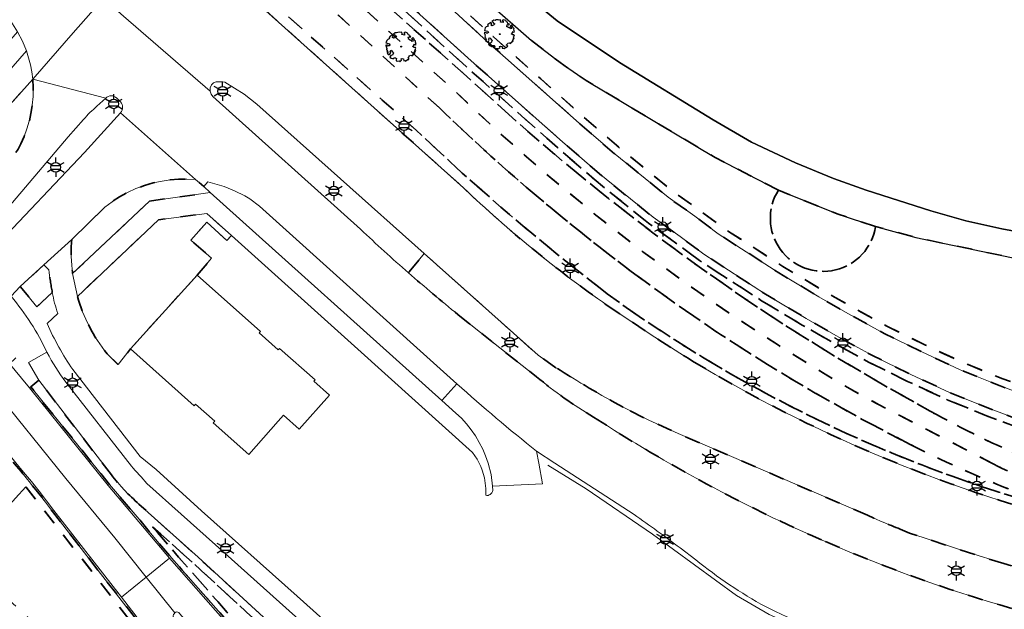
# Model space of a CAD drawing. Extents: x 105780 to 185197, y 477999 to 525027.
# Tile 235 of 562: x 107430 to 107559, y 478370 to 478448. Entities that reach past the tile are written whole.
import ezdxf
from ezdxf.enums import TextEntityAlignment as Align

# ---------------------------------------------------------------- set-up
doc = ezdxf.new("R2010")
doc.units = 0
doc.linetypes.add('XX-HIDDEN', pattern=[4, 2, -2])
for name, color, linetype, lineweight in [('B-GV-GR-BOOM-S', 252, 'Continuous', 25), ('B-GV-GR-MATERIAALGRENS-G', 252, 'XX-HIDDEN', 35), ('B-RO-IE-MEUBILAIR_WEGMEUBILAIR-S', 252, 'Continuous', 25), ('B-WE-GW-WATERGANG_SLOOT_INSTEEK-G', 252, 'Continuous', 30), ('B-XX-KG-KADASTRAAL_BEBOUWING-G', 252, 'Continuous', 20), ('B1-WE-IE-MEUBILAIR_WEGMEUBILAIR-G', 7, 'Continuous', 18), ('B1-WE-OG-TERREIN_ERF-GV', 252, 'Continuous', 18), ('B1-WE-VH-VERHARDING_ASFALT-GV', 252, 'Continuous', 18), ('B1-WE-VH-VERHARDING_BETON-GV', 252, 'Continuous', 18), ('B1-WE-VH-VERHARDING_BETONSTRAATSTEEN-GV', 252, 'Continuous', 18), ('B1-WE-VH-VERHARDING_TEGEL-GV', 252, 'Continuous', 18)]:
    doc.layers.add(name, color=color, linetype=linetype, lineweight=lineweight)
doc.styles.add('NLCS-ISO', font='NLCS-ISO.ttf')

# ---------------------------------------------------------------- blocks, each defined once
blk = doc.blocks.new('B-SIE-WEG_LICHTMAST-SO')
at = {"ltscale": 0.1}
for p, q in [((-1.1, 0.63), (-2.19, 1.27)), ((0, 1.27), (0, 2.53)), ((1.1, 0.63), (2.19, 1.27)), ((-1.1, -0.63), (-2.19, -1.27)), ((0, -1.27), (0, -2.53)), ((1.1, -0.63), (2.19, -1.27))]:
    blk.add_line(p, q, dxfattribs=at)
at = {"flags": 128}
for points in [[(-1.16, 0.5), (1.16, 0.5)], [(-1.16, -0.5), (1.16, -0.5)]]:
    blk.add_lwpolyline(points, dxfattribs=at)
at = {"ltscale": 0.1}
blk.add_circle((0, 0), 1.27, dxfattribs=at)
at = {"style": 'NLCS-ISO'}
blk.add_attdef('TYPE', text='', height=1.8, dxfattribs=at).set_placement((0, 2.53), align=Align.BOTTOM_CENTER)
blk = doc.blocks.new('B-SGR-BOOM_06')
at = {"linetype": 'Continuous', "flags": 128}
blk.add_lwpolyline([(1.08, 1.41), (1.01, 1.58), (0.88, 1.63), (0.78, 1.81), (0.51, 1.88), (0.34, 1.81), (0.44, 1.71), (0.43, 1.52), (0.09, 1.59), (0.14, 1.73), (0.07, 1.88), (-0.06, 1.84), (-0.19, 1.88), (-0.46, 1.86), (-0.6, 1.79), (-0.78, 1.83), (-1.02, 1.64), (-0.85, 1.56), (-0.8, 1.46), (-0.63, 1.37), (-0.8, 1.16), (-1.02, 1.11), (-1.17, 1.24), (-1.05, 1.29), (-1.15, 1.54), (-1.45, 1.37), (-1.6, 1.21), (-1.52, 1.14), (-1.6, 1.01), (-1.77, 0.94), (-1.89, 0.82), (-2, 0.49), (-1.55, 0.37), (-1.48, 0.22), (-1.6, 0.12), (-1.8, 0.12), (-1.84, 0.22), (-2.04, 0.15), (-1.9, -0.07), (-1.97, -0.15), (-1.89, -0.22), (-1.95, -0.4), (-1.81, -0.47), (-1.89, -0.62), (-1.77, -0.64), (-1.72, -0.68), (-1.85, -0.84), (-1.57, -1.07), (-1.47, -0.97), (-1.38, -0.79), (-1.45, -0.7), (-1.37, -0.47), (-1.25, -0.54), (-1.12, -0.7), (-1, -0.8), (-1.12, -1.12), (-1.37, -1.17), (-1.47, -1.36), (-1.33, -1.51), (-1.13, -1.56), (-1.11, -1.61), (-1.08, -1.66), (-0.93, -1.49), (-0.73, -1.49), (-0.63, -1.56), (-0.68, -1.71), (-0.68, -1.84), (-0.46, -1.89), (-0.24, -1.88), (-0.19, -1.98), (-0.09, -1.86), (0.04, -1.79), (-0.02, -1.6), (0.11, -1.56), (0.31, -1.61), (0.34, -1.84), (0.46, -1.83), (0.58, -1.89), (0.83, -1.69), (0.95, -1.74), (0.93, -1.66), (1.06, -1.59), (0.96, -1.49), (0.85, -1.46), (1.03, -1.29), (1.05, -1.19), (1.26, -1.14), (1.42, -1.22), (1.51, -1.12), (1.51, -1.05), (1.65, -1.05), (1.65, -0.95), (1.78, -0.91), (1.78, -0.82), (1.63, -0.82), (1.82, -0.64), (1.7, -0.57), (1.85, -0.62), (1.9, -0.5), (1.82, -0.37), (1.93, -0.18), (1.87, -0.1), (1.7, -0.1), (1.5, 0.03), (1.63, 0.12), (1.75, 0.34), (1.82, 0.24), (1.95, 0.29), (1.87, 0.57), (1.88, 0.75), (1.8, 0.79), (1.67, 1.06), (1.53, 1.21), (1.35, 1.04), (1.47, 0.97), (1.57, 0.72), (1.41, 0.69), (1.33, 0.85), (1.2, 0.82), (1.06, 0.92), (0.9, 1.01), (0.98, 1.07), (0.93, 1.17), (1.01, 1.27), (1.15, 1.22), (1.26, 1.29)], close=True, dxfattribs=at)
blk.add_circle((0, 0), 0.06)
at = {"style": 'NLCS-ISO'}
blk.add_attdef('SOORT', text='', height=0.3, dxfattribs=at).set_placement((0, -0.36), align=Align.TOP_CENTER)

msp = doc.modelspace()

# ---------------------------------------------------------------- linework, layer by layer
at = {"layer": 'B-GV-GR-MATERIAALGRENS-G', "flags": 128}
for points in [[(107151.653, 478750.96), (107140.294, 478761.131), (107126.392, 478773.278), (107114.762, 478783.187), (107103.227, 478792.801), (107087.394, 478805.892), (107086.686, 478805.128), (107102.59, 478792.031), (107114.118, 478782.422), (107125.739, 478772.522), (107126.129, 478772.181), (107139.632, 478760.383), (107170.61, 478732.583), (107186.678, 478718.258), (107208.313, 478698.747), (107219.241, 478689.003), (107229.188, 478680.133), (107271.031, 478642.558), (107366.082, 478557.499), (107407.845, 478520.126), (107464.973, 478468.816), (107479.245, 478456.115), (107491.738, 478444.616), (107503.691, 478434.015), (107508.432, 478429.923), (107515.389, 478424.289), (107518.895, 478421.786), (107521.941, 478419.508), (107529.904, 478414.372), (107535.14, 478411.24), (107538.979, 478409.042), (107543.722, 478406.446), (107548.646, 478404.019), (107553.714, 478401.679), (107558.939, 478399.551), (107565.846, 478396.992), (107572.354, 478394.921), (107577.749, 478393.365), (107578.891, 478393.123), (107583.54, 478392.136), (107591.485, 478390.762), (107597.827, 478389.898), (107605.293, 478389.112), (107609.203, 478388.779), (107608.826, 478389.841), (107605.388, 478390.108), (107597.947, 478390.89), (107591.638, 478391.749), (107583.728, 478393.117), (107577.991, 478394.335), (107572.644, 478395.877), (107566.171, 478397.938), (107559.3, 478400.482), (107554.112, 478402.596), (107549.076, 478404.921), (107544.182, 478407.332), (107539.468, 478409.915), (107535.644, 478412.102), (107530.431, 478415.221), (107522.512, 478420.329), (107519.485, 478422.593), (107515.994, 478425.084), (107509.074, 478430.69), (107504.349, 478434.768), (107498.687, 478439.787), (107492.407, 478445.357), (107479.915, 478456.855), (107465.64, 478469.561), (107408.513, 478520.871), (107366.748, 478558.245), (107271.698, 478643.303), (107229.854, 478680.877), (107208.98, 478699.491), (107187.345, 478719.001), (107171.402, 478733.277)], [(107576.951, 478390.171), (107571.399, 478391.772), (107564.775, 478393.88), (107557.747, 478396.484), (107552.403, 478398.66), (107547.229, 478401.05), (107542.204, 478403.526), (107537.372, 478406.171), (107533.478, 478408.4), (107528.175, 478411.573), (107520.053, 478416.812), (107516.954, 478419.129), (107513.401, 478421.666), (107506.316, 478427.403), (107501.525, 478431.539), (107489.555, 478442.154), (107476.965, 478453.581), (107466.067, 478463.295), (107465.42, 478462.556), (107476.295, 478452.838), (107488.886, 478441.409), (107500.867, 478430.786), (107505.674, 478426.636), (107512.795, 478420.87), (107516.364, 478418.322), (107519.482, 478415.99), (107527.647, 478410.724), (107528.331, 478410.314), (107532.973, 478407.537), (107536.883, 478405.298), (107541.743, 478402.638), (107546.798, 478400.147), (107552.005, 478397.743), (107557.385, 478395.552), (107564.449, 478392.934), (107571.109, 478390.815), (107576.708, 478389.2), (107582.729, 478387.923), (107590.829, 478386.522), (107597.313, 478385.638), (107604.91, 478384.838), (107609.155, 478384.525), (107609.439, 478385.46), (107605.004, 478385.834), (107597.433, 478386.631), (107590.982, 478387.51), (107582.918, 478388.905)], [(107430.107, 478430.603), (107430.475, 478431.298), (107430.9, 478432.254), (107431.263, 478433.234), (107431.559, 478434.239), (107431.788, 478435.26), (107431.959, 478436.377), (107432.054, 478437.503), (107432.073, 478438.633), (107432.017, 478439.761), (107419.69, 478426.026), (107423.012, 478421.858), (107427.18, 478426.782), (107429.236, 478429.298)]]:
    msp.add_lwpolyline(points, close=True, dxfattribs=at)
for points in [[(107183.952, 478724.782), (107154.895, 478751.945), (107154.217, 478753.001), (107154.255, 478754.068), (107151.653, 478750.96), (107171.402, 478733.277), (107187.345, 478719.001), (107208.98, 478699.491), (107229.854, 478680.877), (107271.698, 478643.303), (107366.748, 478558.245), (107408.513, 478520.871), (107465.64, 478469.561), (107479.915, 478456.855), (107492.407, 478445.357), (107498.687, 478439.787), (107504.349, 478434.768), (107509.074, 478430.69), (107515.994, 478425.084), (107519.485, 478422.593), (107522.512, 478420.329), (107530.431, 478415.221), (107535.644, 478412.102), (107539.468, 478409.915), (107544.182, 478407.332), (107549.076, 478404.921), (107554.112, 478402.596), (107559.3, 478400.482), (107566.171, 478397.938), (107572.644, 478395.877), (107577.991, 478394.335), (107583.728, 478393.117), (107591.638, 478391.749), (107597.947, 478390.89), (107605.388, 478390.108), (107608.826, 478389.841), (107607.367, 478393.947)], [(107529.843, 478425.199), (107521.572, 478429.478), (107504.634, 478439.57), (107501.232, 478441.941), (107497.464, 478444.829), (107485.627, 478455.175), (107453.797, 478483.944), (107418.641, 478515.303), (107416.933, 478516.839), (107384.163, 478546.309), (107332.058, 478592.802), (107306.918, 478615.603), (107272.933, 478645.778), (107183.952, 478724.782)], [(107609.155, 478384.525), (107604.91, 478384.838), (107597.313, 478385.638), (107590.829, 478386.522), (107582.729, 478387.923), (107576.708, 478389.2), (107571.109, 478390.815), (107564.449, 478392.934), (107557.385, 478395.552), (107552.005, 478397.743), (107546.798, 478400.147), (107541.743, 478402.638), (107536.883, 478405.298), (107532.973, 478407.537), (107528.331, 478410.314), (107527.647, 478410.724), (107519.482, 478415.99), (107516.364, 478418.322), (107512.795, 478420.87), (107505.674, 478426.636), (107500.867, 478430.786), (107488.886, 478441.409), (107476.295, 478452.838), (107465.42, 478462.556), (107464.71, 478461.744), (107489.749, 478439.414), (107495.541, 478434.163), (107501.475, 478429.072), (107507.539, 478424.138), (107513.724, 478419.356), (107519.441, 478415.158), (107525.261, 478411.104), (107531.184, 478407.202), (107537.212, 478403.463), (107543.459, 478399.788), (107549.777, 478396.236)], [(107519.441, 478415.158), (107513.724, 478419.356), (107507.539, 478424.138), (107501.475, 478429.072), (107495.541, 478434.163), (107489.749, 478439.414), (107464.71, 478461.744), (107462.448, 478461.345), (107460.123, 478458.74), (107458.454, 478454.27), (107482.325, 478433.069), (107488.366, 478427.454), (107494.563, 478422.012), (107500.906, 478416.741), (107507.384, 478411.636)], [(107485.39, 478435.986), (107461.503, 478457.852), (107463.319, 478460.03), (107487.457, 478438.14), (107493.372, 478432.615), (107499.457, 478427.278)], [(107558.113, 478389.301), (107542.986, 478397.112), (107539.462, 478399.045), (107535.994, 478401.078), (107529.87, 478404.875), (107523.826, 478408.798), (107517.886, 478412.878), (107512.077, 478417.142), (107505.696, 478422.122), (107499.457, 478427.278), (107493.372, 478432.615), (107487.457, 478438.14), (107463.319, 478460.03), (107461.503, 478457.852), (107485.39, 478435.986)], [(107482.325, 478433.069), (107458.454, 478454.27), (107457.578, 478453.26), (107488.53, 478425.51)], [(107507.384, 478411.636), (107500.906, 478416.741), (107494.563, 478422.012), (107488.366, 478427.454), (107482.325, 478433.069)], [(107447.345, 478423.786), (107455.304, 478424.892), (107454.452, 478425.675), (107453.351, 478426.623), (107452.257, 478426.675), (107451.161, 478426.659), (107450.069, 478426.571), (107448.985, 478426.408), (107447.817, 478426.153), (107446.668, 478425.824), (107445.545, 478425.414), (107444.457, 478424.918), (107443.422, 478424.346), (107442.434, 478423.698), (107441.496, 478422.978), (107437.126, 478418.737)], [(107499.457, 478427.278), (107505.696, 478422.122), (107512.077, 478417.142), (107517.886, 478412.878), (107523.826, 478408.798), (107529.87, 478404.875), (107535.994, 478401.078), (107539.462, 478399.045), (107542.986, 478397.112), (107558.113, 478389.301)], [(107542.596, 478420.455), (107537.69, 478422.056), (107529.843, 478425.199)], [(107437.256, 478414.285), (107447.345, 478423.786)], [(107453.586, 478414.089), (107455.492, 478416.288), (107452.768, 478418.65), (107454.841, 478421.035), (107457.498, 478418.603), (107458.078, 478419.272), (107454.849, 478422.175), (107448.531, 478421.34), (107437.879, 478411.295)], [(107592.282, 478403.955), (107583.781, 478410.099), (107576.514, 478412.743), (107564.63, 478415.494), (107563.134, 478415.809), (107547.872, 478419.011), (107542.596, 478420.455)], [(107500.667, 478401.943), (107498.316, 478403.594), (107483.385, 478416.906), (107481.313, 478414.389)], [(107433.496, 478415.425), (107430.363, 478412.586), (107432.571, 478409.898), (107434.58, 478411.818)], [(107434.119, 478414.784), (107433.496, 478415.425)], [(107549.777, 478396.236), (107543.459, 478399.788), (107537.212, 478403.463), (107531.184, 478407.202), (107525.261, 478411.104), (107519.441, 478415.158)], [(107441.765, 478403.776), (107443.229, 478402.351), (107444.846, 478404.4), (107453.586, 478414.089)], [(107547.116, 478391.885), (107540.843, 478395.171), (107534.66, 478398.623), (107528.402, 478402.358), (107522.264, 478406.289), (107516.251, 478410.407), (107510.363, 478414.702)], [(107510.363, 478414.702), (107516.251, 478410.407), (107522.264, 478406.289), (107528.402, 478402.358), (107534.66, 478398.623), (107540.843, 478395.171), (107547.116, 478391.885)], [(107507.373, 478410.116), (107513.636, 478405.938), (107517.382, 478403.54), (107518.007, 478403.191), (107518.597, 478402.8)], [(107487.797, 478408.913), (107492.231, 478405.366), (107498.124, 478400.748)], [(107432.803, 478400.302), (107431.747, 478399.441), (107442.096, 478386.651), (107446.23, 478381.774), (107447.292, 478380.488), (107448.363, 478379.209), (107449.443, 478377.938), (107450.531, 478376.674), (107451.234, 478375.869), (107451.477, 478375.591), (107451.628, 478375.418), (107452.733, 478374.169), (107472.99, 478351.232), (107472.827, 478351.097), (107473.493, 478350.345), (107474.153, 478350.916), (107457.547, 478369.866), (107451.152, 478377.122), (107447.743, 478381.101), (107453.032, 478376.344), (107462.698, 478367.492), (107472.664, 478358.556), (107505.626, 478329.005), (107508.384, 478326.845), (107510.454, 478325.411), (107512.694, 478324.116), (107514.486, 478323.236), (107516.86, 478322.333), (107518.659, 478321.775), (107520.752, 478321.244), (107523.028, 478320.816), (107525.534, 478320.46), (107529.674, 478320.211), (107531.672, 478320.29), (107533.361, 478320.455), (107536.37, 478321.054), (107540.475, 478322.233), (107556.362, 478327.279), (107557.67, 478327.698), (107558.285, 478325.721), (107569.543, 478329.397), (107570.424, 478329.728), (107571.275, 478330.088), (107577.227, 478333.777), (107582.964, 478337.425), (107588.416, 478340.541)], [(107442.335, 478387.892), (107432.803, 478400.302)], [(107541.539, 478382.594), (107516.689, 478393.322), (107512.84, 478395.075), (107509.478, 478396.75)], [(107406.705, 478380.9), (107406.975, 478379.845), (107409.342, 478377.623), (107414.869, 478384.116), (107422.731, 478377.031), (107431.108, 478386.313), (107463.938, 478344.285), (107468.813, 478338.829), (107469.181, 478339.176), (107466.49, 478342.391), (107466.758, 478342.589), (107465.814, 478343.664), (107465.02, 478344.613), (107464.932, 478344.511), (107464.76, 478344.374), (107456.099, 478355.393), (107434.626, 478383.099), (107433.818, 478384.16), (107433.707, 478384.303), (107433.49, 478384.583), (107433, 478385.213), (107432.809, 478385.454), (107432.478, 478385.872), (107432.172, 478386.258), (107431.825, 478386.687), (107431.568, 478387.005), (107431.334, 478387.295), (107430.815, 478387.924), (107430.595, 478388.191), (107430.485, 478388.324), (107429.627, 478389.344), (107425.477, 478394.497), (107418.517, 478389.377)], [(107431.108, 478386.313), (107422.731, 478377.031), (107435.529, 478365.499), (107466.947, 478337.386), (107506.266, 478299.655)], [(107517.786, 478290.224), (107517.648, 478288.754), (107528.512, 478285.348), (107523.436, 478288.711), (107521.487, 478290.02), (107521.253, 478290.181), (107520.67, 478290.583), (107519.553, 478291.353), (107519.046, 478291.712), (107518.402, 478292.167), (107517.636, 478292.709), (107517.528, 478292.767), (107515.736, 478294.088), (107514.913, 478294.7), (107513.998, 478295.381), (107513.852, 478295.49), (107511.985, 478296.914), (107510.111, 478298.352), (107509.962, 478298.469), (107509.139, 478299.114), (107508.253, 478299.809), (107507.835, 478300.145), (107507.053, 478300.772), (107506.411, 478301.287), (107505.822, 478301.771), (107504.943, 478302.491), (107504.585, 478302.785), (107503.637, 478303.579), (107502.993, 478304.119), (107502.775, 478304.302), (107500.982, 478305.839), (107499, 478307.555), (107497.567, 478308.824), (107497.415, 478308.961), (107496.906, 478309.42), (107496.146, 478310.105), (107495.819, 478310.405), (107495.247, 478310.931), (107494.736, 478311.4), (107494.269, 478311.837), (107493.593, 478312.47), (107493.339, 478312.708), (107492.698, 478313.319), (107492.105, 478313.883), (107491.953, 478314.028), (107490.58, 478315.362), (107488.652, 478317.244), (107488.464, 478317.431), (107487.698, 478318.195), (107486.744, 478319.145), (107486.308, 478319.588), (107485.569, 478320.339), (107484.855, 478321.065), (107484.161, 478321.786), (107483.398, 478322.578), (107482.986, 478323.005), (107482.063, 478323.982), (107481.327, 478324.761), (107481.136, 478324.963), (107479.306, 478326.94), (107473.958, 478332.864), (107468.813, 478338.829), (107463.938, 478344.285), (107431.108, 478386.313)], [(107569.211, 478330.341), (107558.939, 478326.987), (107558.325, 478328.958), (107556.058, 478328.232), (107540.186, 478323.19), (107536.134, 478322.027), (107533.214, 478321.445), (107531.604, 478321.288), (107529.684, 478321.212), (107525.635, 478321.456), (107523.191, 478321.803), (107520.968, 478322.221), (107518.93, 478322.738), (107517.186, 478323.279), (107514.885, 478324.154), (107513.165, 478324.999), (107510.99, 478326.256), (107508.978, 478327.65), (107506.269, 478329.772), (107473.332, 478359.301), (107463.369, 478368.233), (107453.704, 478377.084), (107445.946, 478384.062)], [(107447.743, 478381.101), (107451.152, 478377.122), (107457.547, 478369.866), (107474.153, 478350.916), (107475.176, 478351.801), (107476.044, 478350.81), (107478.841, 478347.592), (107479.13, 478347.861), (107479.454, 478348.199), (107482.097, 478345.143), (107484.796, 478342.207), (107486.047, 478340.824), (107487.307, 478339.449), (107488.575, 478338.081), (107489.852, 478336.721), (107491.137, 478335.37), (107492.43, 478334.026), (107499, 478327.397), (107505.078, 478321.647), (107506.134, 478320.648), (107508.508, 478318.545), (107510.908, 478316.473), (107513.333, 478314.43), (107514.181, 478313.734), (107515.271, 478312.839), (107515.784, 478312.418), (107518.259, 478310.436), (107520.759, 478308.485), (107523.299, 478306.586), (107524.033, 478306.052), (107524.336, 478305.831)], [(107577.772, 478316.776), (107586.382, 478326.674), (107588.968, 478332.742), (107588.274, 478335.304), (107577.227, 478333.777), (107571.275, 478330.088), (107570.424, 478329.728), (107569.543, 478329.397), (107558.285, 478325.721), (107557.67, 478327.698), (107556.362, 478327.279), (107540.475, 478322.233), (107536.37, 478321.054), (107533.361, 478320.455), (107531.672, 478320.29), (107529.674, 478320.211), (107525.534, 478320.46), (107523.028, 478320.816), (107520.752, 478321.244), (107518.659, 478321.775), (107516.86, 478322.333), (107514.486, 478323.236), (107512.694, 478324.116), (107510.454, 478325.411), (107508.384, 478326.845), (107505.626, 478329.005), (107472.664, 478358.556), (107462.698, 478367.492), (107453.032, 478376.344), (107447.743, 478381.101)], [(107559.431, 478376.262), (107554.658, 478377.738), (107548.981, 478379.623), (107547.062, 478380.262), (107546.118, 478380.653)]]:
    msp.add_lwpolyline(points, dxfattribs=at)
for points in [[(107497.544, 478424.954, -0.0164744), (107485.39, 478435.986)], [(107485.39, 478435.986, 0.0164744), (107497.544, 478424.954)], [(107488.53, 478425.51, 0.0373577), (107507.373, 478410.116)], [(107529.843, 478425.199, 1.2262163), (107542.596, 478420.455)], [(107542.596, 478420.455, -1.2262163), (107529.843, 478425.199)], [(107510.363, 478414.702, -0.0146903), (107497.544, 478424.954)], [(107497.544, 478424.954, 0.0146903), (107510.363, 478414.702)], [(107437.126, 478418.737, 0.053004), (107437.256, 478414.285)], [(107434.58, 478411.818, -0.0138043), (107434.119, 478414.784)], [(107481.313, 478414.389, 0.0086903), (107487.797, 478408.913)], [(107437.879, 478411.295, 0.1002421), (107441.765, 478403.776)], [(107507.384, 478411.636, 0.0948343), (107569.067, 478382.68)], [(107569.067, 478382.68, -0.0948343), (107507.384, 478411.636)], [(107509.478, 478396.75, -0.0159977), (107500.667, 478401.943)], [(107518.597, 478402.8, 0.0728532), (107568.819, 478381.711)], [(107498.124, 478400.748, 0.0392919), (107505.601, 478395.472)], [(107505.601, 478395.472, 0.0410743), (107536.01, 478379.137)], [(107549.777, 478396.236, 0.0238823), (107562.799, 478389.871)], [(107562.799, 478389.871, -0.0238823), (107549.777, 478396.236)], [(107560.023, 478386.055, -0.0225974), (107547.116, 478391.885)], [(107547.116, 478391.885, 0.0225974), (107560.023, 478386.055)], [(107558.113, 478389.301, 0.0302931), (107566.331, 478385.666)], [(107566.331, 478385.666, -0.0302931), (107558.113, 478389.301)], [(107445.946, 478384.062, -0.0444882), (107442.335, 478387.892)], [(107546.118, 478380.653, -0.010719), (107541.539, 478382.594)], [(107536.01, 478379.137, 0.0712986), (107589.492, 478364.476)], [(107583.865, 478370.845, -0.0268137), (107559.431, 478376.262)]]:
    msp.add_lwpolyline(points, format="xyb", dxfattribs=at)
at = {"layer": 'B-WE-GW-WATERGANG_SLOOT_INSTEEK-G', "flags": 128}
for points in [[(107332.058, 478592.802), (107384.163, 478546.309), (107416.933, 478516.839), (107418.641, 478515.303), (107453.797, 478483.944), (107485.627, 478455.175), (107497.464, 478444.829), (107501.232, 478441.941), (107504.634, 478439.57), (107521.572, 478429.478), (107529.843, 478425.199), (107537.69, 478422.056), (107542.596, 478420.455), (107547.872, 478419.011), (107563.134, 478415.809)], [(107563.415, 478419.345), (107559.155, 478420.131), (107554.441, 478421.19), (107549.847, 478422.525), (107541.347, 478425.197), (107537.075, 478426.758), (107532.072, 478428.785), (107526.312, 478431.52), (107521.294, 478434.443), (107508.999, 478441.944), (107500.836, 478447.401), (107496.766, 478450.793), (107490.933, 478455.764), (107483.978, 478461.966), (107436.63, 478504.684), (107417.272, 478521.844), (107398.86, 478538.508), (107354.485, 478578.097)], [(107354.485, 478578.097), (107398.86, 478538.508), (107417.272, 478521.844), (107436.63, 478504.684), (107483.978, 478461.966), (107490.933, 478455.764), (107496.766, 478450.793), (107500.836, 478447.401), (107508.999, 478441.944), (107521.294, 478434.443), (107526.312, 478431.52), (107532.072, 478428.785), (107537.075, 478426.758), (107541.347, 478425.197), (107549.847, 478422.525), (107554.441, 478421.19), (107559.155, 478420.131), (107563.415, 478419.345)]]:
    msp.add_lwpolyline(points, dxfattribs=at)
at = {"layer": 'B-XX-KG-KADASTRAAL_BEBOUWING-G', "flags": 128}
msp.add_lwpolyline([(107453.586, 478414.089), (107444.846, 478404.4), (107453.204, 478396.953), (107453.374, 478397.144), (107455.909, 478394.947), (107455.708, 478394.722), (107460.354, 478390.583), (107464.235, 478394.937), (107464.925, 478395.711), (107466.974, 478393.883), (107470.934, 478398.326), (107468.885, 478400.154), (107469.053, 478400.342), (107464.403, 478404.475), (107464.234, 478404.283), (107461.723, 478406.52), (107461.891, 478406.708)], close=True, dxfattribs=at)
at = {"layer": 'B1-WE-IE-MEUBILAIR_WEGMEUBILAIR-G', "flags": 128}
msp.add_lwpolyline([(107499.595, 478389.181), (107504.644, 478386.05), (107513.333, 478380.14), (107524.331, 478372.077), (107528.636, 478369.572), (107538.852, 478365.15), (107547.54, 478362.097)], dxfattribs=at)
at = {"layer": 'B1-WE-OG-TERREIN_ERF-GV', "flags": 128}
for points in [[(107491.448, 478385.211), (107491.463, 478386.096), (107491.283, 478387.495), (107491.003, 478388.511), (107490.811, 478389.002), (107490.318, 478389.96), (107489.699, 478390.842), (107474.668, 478404.356), (107458.078, 478419.272), (107457.498, 478418.603), (107454.841, 478421.035), (107452.768, 478418.65), (107455.492, 478416.288), (107453.586, 478414.089), (107461.891, 478406.708), (107461.723, 478406.52), (107464.234, 478404.283), (107464.403, 478404.475), (107469.053, 478400.342), (107468.885, 478400.154), (107470.934, 478398.326), (107466.974, 478393.883), (107464.925, 478395.711), (107464.235, 478394.937), (107460.354, 478390.583), (107455.708, 478394.722), (107455.909, 478394.947), (107453.374, 478397.144), (107453.204, 478396.953), (107444.846, 478404.4), (107443.229, 478402.351), (107441.765, 478403.776)], [(107437.126, 478418.737), (107433.496, 478415.425), (107434.119, 478414.784)], [(107437.879, 478411.295), (107437.256, 478414.285)], [(107435.306, 478409.046), (107433.899, 478407.756)], [(107437.279, 478401.694), (107446.127, 478390.314), (107448.194, 478388.592), (107454.163, 478383.182), (107466.724, 478371.987), (107476.435, 478363.281)], [(107498.131, 478390.995), (107498.424, 478389.413), (107498.919, 478386.738), (107492.341, 478386.398), (107492.388, 478385.848)], [(107510.907, 478382.685), (107500.51, 478389.448), (107498.131, 478390.995)], [(107518.999, 478376.757), (107516.962, 478378.312)]]:
    msp.add_lwpolyline(points, dxfattribs=at)
at = {"layer": 'B1-WE-OG-TERREIN_ERF-GV'}
for points in [[(107437.256, 478414.285, -0.053004), (107437.126, 478418.737)], [(107434.119, 478414.784, 0.0138043), (107434.58, 478411.818)], [(107434.58, 478411.818, 0.0389358), (107435.306, 478409.046)], [(107441.765, 478403.776, -0.1002421), (107437.879, 478411.295)], [(107433.899, 478407.756, 0.048504), (107437.279, 478401.694)], [(107492.388, 478385.848, -0.4242773), (107491.448, 478385.211)], [(107516.962, 478378.312, 0.0103655), (107510.907, 478382.685)], [(107528.142, 478370.621, -0.0428704), (107518.999, 478376.757)], [(107546.699, 478363.111, -0.0320209), (107528.142, 478370.621)]]:
    msp.add_lwpolyline(points, format="xyb", dxfattribs=at)
at = {"layer": 'B1-WE-VH-VERHARDING_ASFALT-GV', "flags": 128}
for points in [[(107310.085, 478559.207), (107371.795, 478503.736), (107372.885, 478502.693), (107373.92, 478501.612), (107375.213, 478500.072), (107381.347, 478491.564), (107382.557, 478489.994), (107383.945, 478488.578), (107414.481, 478461.169), (107426.74, 478450.165), (107428.166, 478448.622), (107429.35, 478447.036), (107430.005, 478445.967), (107430.67, 478444.733), (107431.204, 478443.464), (107431.725, 478441.638), (107431.905, 478440.705), (107432.017, 478439.761), (107437.344, 478445.828), (107441.324, 478450.362), (107439.003, 478452.456), (107437.152, 478454.117), (107420.897, 478468.701), (107280.05, 478595.066)], [(107488.53, 478425.51), (107457.578, 478453.26)], [(107475.02, 478420.084), (107455.663, 478437.477), (107455.407, 478437.805), (107455.286, 478438.202), (107443.906, 478448.033), (107441.324, 478450.362), (107437.344, 478445.828), (107432.017, 478439.761), (107441.61, 478437.277)], [(107443.906, 478448.033), (107455.286, 478438.202), (107455.312, 478438.617), (107455.473, 478439), (107455.739, 478439.268), (107456.092, 478439.404), (107456.831, 478439.433), (107457.226, 478439.349), (107459.761, 478437.787), (107461.403, 478436.504), (107483.385, 478416.906), (107498.316, 478403.594), (107500.667, 478401.943)], [(107440.429, 478436.219), (107441.61, 478437.277), (107432.017, 478439.761), (107432.073, 478438.633), (107432.054, 478437.503), (107431.959, 478436.377), (107431.788, 478435.26), (107431.559, 478434.239), (107431.263, 478433.234), (107430.9, 478432.254), (107430.475, 478431.298), (107430.107, 478430.603)], [(107443.036, 478437.28), (107443.527, 478436.781)], [(107425.582, 478419.201), (107425.897, 478419.578), (107436.677, 478432.225), (107438.673, 478434.491)], [(107429.189, 478411.298), (107430.363, 478412.586), (107433.496, 478415.425), (107437.126, 478418.737), (107441.496, 478422.978), (107442.434, 478423.698), (107443.422, 478424.346), (107444.457, 478424.918), (107445.545, 478425.414), (107446.668, 478425.824), (107447.817, 478426.153), (107448.985, 478426.408), (107450.069, 478426.571), (107451.161, 478426.659), (107452.257, 478426.675), (107453.351, 478426.623), (107443.547, 478435.369), (107438.823, 478430.164), (107426.981, 478417.735)], [(107443.547, 478435.369), (107453.351, 478426.623), (107454.452, 478425.675), (107455.006, 478426.292), (107457.124, 478425.676), (107458.504, 478425.121), (107459.855, 478424.458), (107460.498, 478424.067), (107461.791, 478423.115), (107487.675, 478399.816)], [(107518.597, 478402.8), (107518.007, 478403.191), (107517.382, 478403.54), (107513.636, 478405.938), (107507.373, 478410.116)], [(107498.124, 478400.748), (107492.231, 478405.366), (107487.797, 478408.913)], [(107433.887, 478403.961), (107431.446, 478402.624), (107432.803, 478400.302), (107442.335, 478387.892)], [(107444.96, 478389.039), (107436.35, 478400.057)], [(107487.675, 478399.816), (107485.705, 478397.635), (107487.534, 478395.995), (107488.251, 478395.313), (107488.92, 478394.584), (107489.538, 478393.811), (107490.103, 478392.999), (107490.608, 478392.155), (107491.053, 478391.278), (107491.44, 478390.374), (107491.77, 478389.448), (107492.147, 478387.94), (107492.341, 478386.398), (107498.919, 478386.738), (107498.424, 478389.413), (107498.131, 478390.995)], [(107509.478, 478396.75), (107512.84, 478395.075), (107516.689, 478393.322), (107541.539, 478382.594)], [(107498.131, 478390.995), (107500.51, 478389.448), (107510.907, 478382.685)], [(107565.304, 478334.257), (107562.906, 478333.433), (107562.235, 478333.221), (107544.334, 478327.565), (107539.331, 478325.993), (107535.45, 478324.878), (107532.791, 478324.348), (107531.405, 478324.213), (107529.715, 478324.147), (107525.93, 478324.375), (107523.668, 478324.695), (107521.6, 478325.084), (107520.186, 478325.443), (107519.726, 478325.56), (107518.142, 478326.051), (107516.056, 478326.845), (107514.547, 478327.586), (107512.56, 478328.735), (107510.717, 478330.01), (107508.154, 478332.019), (107502.936, 478336.697), (107500.898, 478338.523), (107456.016, 478378.73), (107446.999, 478386.781)], [(107445.946, 478384.062), (107453.704, 478377.084), (107463.369, 478368.233), (107473.332, 478359.301), (107506.269, 478329.772), (107508.978, 478327.65), (107510.99, 478326.256), (107513.165, 478324.999), (107514.885, 478324.154), (107517.186, 478323.279), (107518.93, 478322.738), (107520.968, 478322.221), (107523.191, 478321.803), (107525.635, 478321.456), (107529.684, 478321.212), (107531.604, 478321.288), (107533.214, 478321.445), (107536.134, 478322.027), (107540.186, 478323.19), (107556.058, 478328.232), (107558.325, 478328.958), (107568.855, 478332.409)], [(107546.118, 478380.653), (107547.062, 478380.262), (107548.981, 478379.623), (107554.658, 478377.738), (107559.431, 478376.262)], [(107516.962, 478378.312), (107518.999, 478376.757)]]:
    msp.add_lwpolyline(points, dxfattribs=at)
at = {"layer": 'B1-WE-VH-VERHARDING_ASFALT-GV'}
for points in [[(107441.61, 478437.277, -0.4424976), (107443.036, 478437.28)], [(107443.527, 478436.781, -0.3966012), (107443.547, 478435.369)], [(107438.673, 478434.491, -0.0246873), (107440.429, 478436.219)], [(107507.373, 478410.116, -0.0373577), (107488.53, 478425.51)], [(107481.313, 478414.389, -0.008504), (107475.02, 478420.084)], [(107487.797, 478408.913, -0.0086903), (107481.313, 478414.389)], [(107436.35, 478400.057, -0.0391297), (107433.887, 478403.961)], [(107500.667, 478401.943, 0.0159977), (107509.478, 478396.75)], [(107568.819, 478381.711, -0.0728532), (107518.597, 478402.8)], [(107505.601, 478395.472, -0.0392919), (107498.124, 478400.748)], [(107487.675, 478399.816, 0.0144703), (107498.131, 478390.995)], [(107498.131, 478390.995, -0.0144703), (107487.675, 478399.816)], [(107536.01, 478379.137, -0.0410743), (107505.601, 478395.472)], [(107446.999, 478386.781, -0.0034699), (107444.96, 478389.039)], [(107442.335, 478387.892, 0.0444882), (107445.946, 478384.062)], [(107510.907, 478382.685, -0.0103655), (107516.962, 478378.312)], [(107541.539, 478382.594, 0.010719), (107546.118, 478380.653)], [(107589.492, 478364.476, -0.0712986), (107536.01, 478379.137)], [(107518.999, 478376.757, 0.0428704), (107528.142, 478370.621)], [(107559.431, 478376.262, 0.0268137), (107583.865, 478370.845)], [(107528.142, 478370.621, 0.0320209), (107546.699, 478363.111)]]:
    msp.add_lwpolyline(points, format="xyb", dxfattribs=at)
at = {"layer": 'B1-WE-VH-VERHARDING_BETON-GV', "flags": 128}
for points in [[(107417.784, 478416.428), (107414.979, 478419.923), (107412.841, 478422.542), (107411.236, 478424.588), (107387.034, 478454.659), (107384.102, 478452.299), (107400.251, 478432.231), (107426.662, 478399.378), (107436.34, 478387.428), (107442.769, 478379.633), (107446.901, 478374.478), (107449.983, 478376.972), (107441.925, 478386.513), (107431.576, 478399.302), (107428.683, 478402.841), (107425.655, 478406.656), (107421.066, 478412.348), (107420.67, 478412.777)], [(107454.452, 478425.675), (107455.304, 478424.892), (107485.705, 478397.635), (107487.675, 478399.816), (107461.791, 478423.115), (107460.498, 478424.067), (107459.855, 478424.458), (107458.504, 478425.121), (107457.124, 478425.676), (107455.006, 478426.292)], [(107431.747, 478399.441), (107431.576, 478399.302), (107441.925, 478386.513), (107449.983, 478376.972), (107463.291, 478361.818), (107472.827, 478351.097), (107472.99, 478351.232), (107452.733, 478374.169), (107451.628, 478375.418), (107451.477, 478375.591), (107451.234, 478375.869), (107450.531, 478376.674), (107449.443, 478377.938), (107448.363, 478379.209), (107447.292, 478380.488), (107446.23, 478381.774), (107442.096, 478386.651)], [(107449.983, 478376.972), (107446.901, 478374.478), (107450.661, 478369.786), (107450.772, 478369.879), (107450.909, 478369.922), (107451.053, 478369.91), (107451.181, 478369.844), (107451.275, 478369.734), (107470.62, 478347.809), (107473.493, 478350.345), (107472.827, 478351.097), (107463.291, 478361.818)], [(107450.661, 478369.786), (107446.901, 478374.478), (107443.657, 478371.853), (107456.273, 478355.527), (107464.932, 478344.511), (107465.02, 478344.613), (107465.814, 478343.664), (107468.713, 478346.096), (107450.515, 478369.16), (107450.46, 478369.291), (107450.448, 478369.433), (107450.481, 478369.571), (107450.554, 478369.693)]]:
    msp.add_lwpolyline(points, close=True, dxfattribs=at)
for points in [[(107420.627, 478400.912), (107422.764, 478398.263), (107424.375, 478396.176), (107425.632, 478394.611), (107429.797, 478389.484), (107430.827, 478388.257), (107431.842, 478387.019), (107432.843, 478385.768), (107433.829, 478384.506), (107434.8, 478383.233), (107443.657, 478371.853), (107446.901, 478374.478), (107442.769, 478379.633), (107436.34, 478387.428), (107426.662, 478399.378), (107400.251, 478432.231), (107384.102, 478452.299), (107381.178, 478449.947), (107406.258, 478418.797), (107410.032, 478414.089), (107412.976, 478410.43), (107415.783, 478406.897)], [(107429.627, 478389.344), (107430.485, 478388.324), (107430.595, 478388.191), (107430.815, 478387.924), (107431.334, 478387.295), (107431.568, 478387.005), (107431.825, 478386.687), (107432.172, 478386.258), (107432.478, 478385.872), (107432.809, 478385.454), (107433, 478385.213), (107433.49, 478384.583), (107433.707, 478384.303), (107433.818, 478384.16), (107434.626, 478383.099), (107456.099, 478355.393)], [(107456.273, 478355.527), (107443.657, 478371.853), (107434.8, 478383.233), (107433.829, 478384.506), (107432.843, 478385.768), (107431.842, 478387.019), (107430.827, 478388.257), (107429.797, 478389.484)]]:
    msp.add_lwpolyline(points, dxfattribs=at)
at = {"layer": 'B1-WE-VH-VERHARDING_BETONSTRAATSTEEN-GV', "flags": 128}
for points in [[(107481.313, 478414.389), (107483.385, 478416.906), (107461.403, 478436.504), (107459.761, 478437.787), (107457.226, 478439.349), (107456.831, 478439.433), (107456.092, 478439.404), (107455.739, 478439.268), (107455.473, 478439), (107455.312, 478438.617), (107455.286, 478438.202)], [(107455.286, 478438.202), (107455.407, 478437.805), (107455.663, 478437.477), (107475.02, 478420.084)], [(107441.61, 478437.277), (107440.429, 478436.219)], [(107443.527, 478436.781), (107443.036, 478437.28)], [(107438.673, 478434.491), (107436.677, 478432.225), (107425.897, 478419.578), (107425.582, 478419.201)], [(107438.823, 478430.164), (107443.547, 478435.369)], [(107426.981, 478417.735), (107438.823, 478430.164)]]:
    msp.add_lwpolyline(points, dxfattribs=at)
at = {"layer": 'B1-WE-VH-VERHARDING_BETONSTRAATSTEEN-GV'}
for points in [[(107443.036, 478437.28, 0.4424976), (107441.61, 478437.277)], [(107443.547, 478435.369, 0.3966012), (107443.527, 478436.781)], [(107440.429, 478436.219, 0.0246873), (107438.673, 478434.491)], [(107475.02, 478420.084, 0.008504), (107481.313, 478414.389)]]:
    msp.add_lwpolyline(points, format="xyb", dxfattribs=at)
at = {"layer": 'B1-WE-VH-VERHARDING_TEGEL-GV', "flags": 128}
for points in [[(107565.846, 478396.992), (107558.939, 478399.551), (107553.714, 478401.679), (107548.646, 478404.019), (107543.722, 478406.446), (107538.979, 478409.042), (107535.14, 478411.24), (107529.904, 478414.372), (107521.941, 478419.508), (107518.895, 478421.786), (107515.389, 478424.289), (107508.432, 478429.923), (107503.691, 478434.015), (107491.738, 478444.616), (107479.245, 478456.115)], [(107476.965, 478453.581), (107489.555, 478442.154), (107501.525, 478431.539), (107506.316, 478427.403), (107513.401, 478421.666), (107516.954, 478419.129), (107520.053, 478416.812), (107528.175, 478411.573), (107533.478, 478408.4), (107537.372, 478406.171), (107542.204, 478403.526), (107547.229, 478401.05), (107552.403, 478398.66), (107557.747, 478396.484), (107564.775, 478393.88)], [(107419.788, 478418.048), (107423.012, 478421.858), (107419.69, 478426.026), (107432.017, 478439.761), (107431.905, 478440.705), (107431.725, 478441.638), (107431.204, 478443.464), (107418.015, 478428.401), (107412.841, 478422.542)], [(107492.388, 478385.848), (107492.341, 478386.398), (107492.147, 478387.94), (107491.77, 478389.448), (107491.44, 478390.374), (107491.053, 478391.278), (107490.608, 478392.155), (107490.103, 478392.999), (107489.538, 478393.811), (107488.92, 478394.584), (107488.251, 478395.313), (107487.534, 478395.995), (107485.705, 478397.635), (107455.304, 478424.892), (107447.345, 478423.786), (107437.256, 478414.285), (107437.879, 478411.295), (107448.531, 478421.34)], [(107448.531, 478421.34), (107454.849, 478422.175), (107458.078, 478419.272), (107474.668, 478404.356), (107489.699, 478390.842), (107490.318, 478389.96), (107490.811, 478389.002), (107491.003, 478388.511), (107491.283, 478387.495), (107491.463, 478386.096), (107491.448, 478385.211)], [(107434.58, 478411.818), (107432.571, 478409.898), (107430.363, 478412.586), (107429.189, 478411.298)], [(107433.899, 478407.756), (107435.306, 478409.046)], [(107429.789, 478403.223), (107429.35, 478402.817), (107429.25, 478402.745), (107429.24, 478402.741), (107429.134, 478402.701), (107429.011, 478402.689), (107428.89, 478402.71), (107428.832, 478402.737), (107428.778, 478402.762), (107428.683, 478402.841), (107431.576, 478399.302), (107431.747, 478399.441), (107432.803, 478400.302), (107431.446, 478402.624), (107433.887, 478403.961)], [(107446.999, 478386.781), (107456.016, 478378.73), (107500.898, 478338.523), (107502.308, 478340.085), (107476.435, 478363.281), (107466.724, 478371.987), (107454.163, 478383.182), (107448.194, 478388.592), (107446.127, 478390.314), (107437.279, 478401.694)], [(107436.35, 478400.057), (107444.96, 478389.039)]]:
    msp.add_lwpolyline(points, dxfattribs=at)
msp.add_lwpolyline([(107431.204, 478443.464), (107430.67, 478444.733), (107430.005, 478445.967), (107416.858, 478430.979), (107411.383, 478424.756), (107411.236, 478424.588), (107412.841, 478422.542), (107418.015, 478428.401)], close=True, dxfattribs=at)
at = {"layer": 'B1-WE-VH-VERHARDING_TEGEL-GV'}
for points in [[(107433.887, 478403.961, 0.0654001), (107429.189, 478411.298)], [(107429.189, 478411.298, -0.0654001), (107433.887, 478403.961)], [(107435.306, 478409.046, -0.0389358), (107434.58, 478411.818)], [(107437.279, 478401.694, -0.048504), (107433.899, 478407.756)], [(107433.887, 478403.961, 0.0391297), (107436.35, 478400.057)], [(107444.96, 478389.039, 0.0034699), (107446.999, 478386.781)], [(107491.448, 478385.211, 0.4242773), (107492.388, 478385.848)]]:
    msp.add_lwpolyline(points, format="xyb", dxfattribs=at)

# ---------------------------------------------------------------- block references
at = {"layer": 'B-GV-GR-BOOM-S', "linetype": 'Continuous', "lineweight": 0}
for p in [(107493.288, 478445.666), (107480.36, 478444.029)]:
    msp.add_blockref('B-SGR-BOOM_06', p, dxfattribs=at)
at = {"layer": 'B-RO-IE-MEUBILAIR_WEGMEUBILAIR-S', "xscale": 0.5, "yscale": 0.5, "zscale": 0.5}
for p in [(107456.93, 478438.18), (107493.203, 478438.284), (107442.647, 478436.526), (107480.722, 478433.665), (107435.032, 478428.217), (107471.523, 478425.113), (107514.691, 478420.414), (107502.523, 478414.991), (107494.61, 478405.273), (107538.322, 478405.2), (107437.257, 478399.96), (107526.36, 478400.168), (107520.93, 478389.96), (107555.904, 478386.445), (107515.012, 478379.447), (107457.321, 478378.272), (107553.185, 478375.326)]:
    msp.add_blockref('B-SIE-WEG_LICHTMAST-SO', p, dxfattribs=at)

doc.saveas('drawing.dxf')
